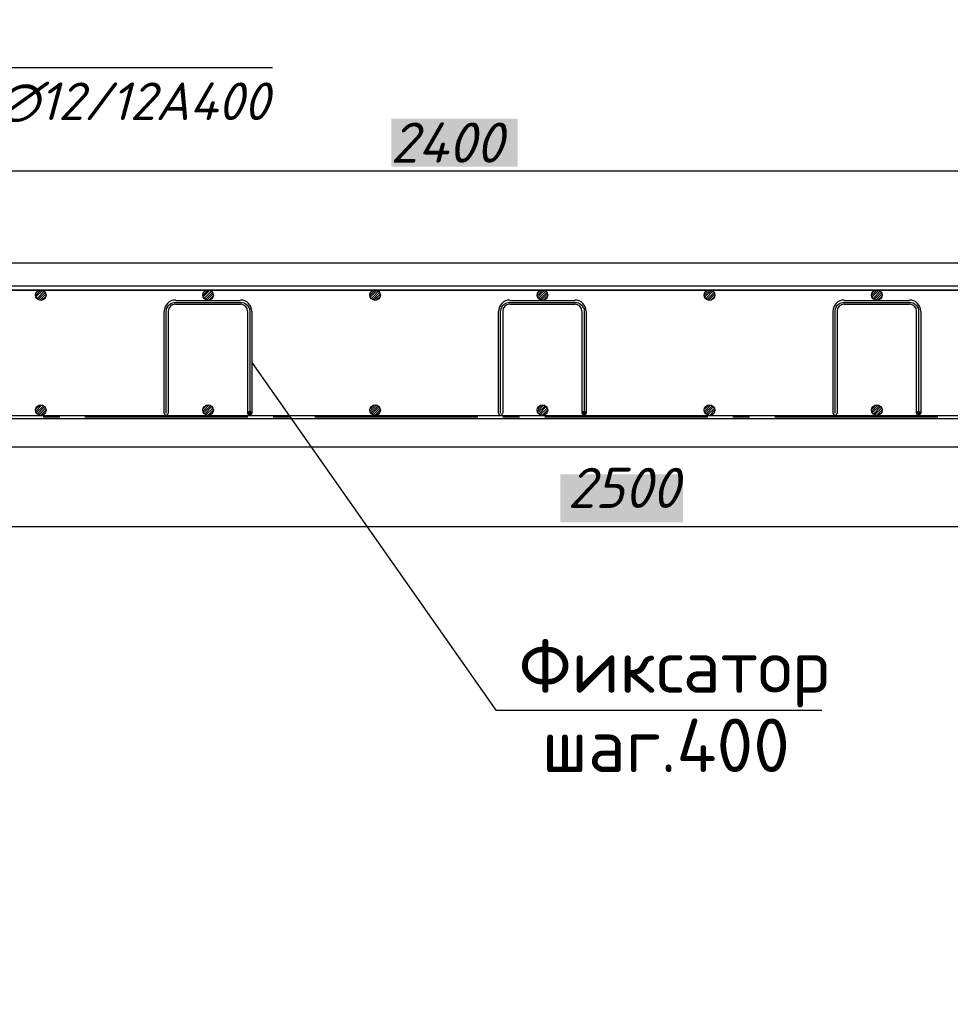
# Model space of a CAD drawing. Header units: millimetres. Extents: x 363306 to 7757304, y 1022887 to 1207196.
# Tile 659 of 1056: x 2265045 to 2270269, y 1065381 to 1070910. Entities that reach past the tile are written whole.
import ezdxf

# ---------------------------------------------------------------- set-up
doc = ezdxf.new("R2010")
doc.units = ezdxf.units.MM
for name, color, linetype in [('0 @ 100', 7, 'Continuous'), ('PDF3_0', 7, 'Continuous'), ('PDF3__Армирования', 1, 'Continuous'), ('PDF3_Text', 7, 'Continuous'), ('PDF4_Text', 7, 'Continuous')]:
    doc.layers.add(name, color=color, linetype=linetype)
doc.layers.add('PDF3__ось', color=7, linetype='Continuous', true_color=0x989898)
doc.styles.add('iso', font='isocpeur.TTF')
doc.styles.add('PDF ISOCPEUR', font='isocpeur.TTF')
doc.styles.add('PDF ISOCPEUR Italic', font='isocpeui.ttf')
doc.styles.add('ГОСТ 2.304', font='isocpeui.ttf')

msp = doc.modelspace()

# ---------------------------------------------------------------- linework, layer by layer
at = {"color": 0, "ltscale": 100}
for p, q in [((2266349.112, 1068985.681, 0), (2267718.747, 1067032.812, 0)), ((2267718.747, 1067032.812, 0), (2269548.642, 1067032.812, 0))]:
    msp.add_line(p, q, dxfattribs=at)
at = {"layer": 'PDF3_0', "lineweight": 25, "elevation": 0}
for points in [[(2263462.272, 1068901.879), (2264847.898, 1070641.496), (2264858.012, 1070641.496), (2266464.701, 1070641.496)], [(2273304.691, 1070059.216), (2261666.305, 1070059.216)], [(2275181.571, 1068062.413), (2261666.305, 1068062.413)]]:
    msp.add_lwpolyline(points, dxfattribs=at)
at = {"layer": 'PDF3_0', "lineweight": 30, "elevation": 0}
for points in [[(2274993.738, 1069543.399), (2260071.175, 1069543.399)], [(2274993.738, 1068510.321), (2261854.138, 1068510.321)]]:
    msp.add_lwpolyline(points, dxfattribs=at)
at = {"layer": 'PDF3_0', "color": 22, "lineweight": 20, "true_color": 0xb82d00, "elevation": 0}
for points in [[(2265135.426, 1069362.791), (2265164.323, 1069391.688)], [(2265136.871, 1069352.677), (2265174.437, 1069390.244)], [(2265142.65, 1069344.008), (2265183.106, 1069385.909)], [(2265148.429, 1069338.228), (2265188.886, 1069378.685)], [(2265158.544, 1069335.339), (2265193.22, 1069370.015)], [(2266074.588, 1069362.791), (2266103.485, 1069391.688)], [(2266076.033, 1069352.677), (2266113.599, 1069390.244)], [(2266080.367, 1069344.008), (2266122.268, 1069385.909)], [(2266087.592, 1069338.228), (2266128.048, 1069378.685)], [(2266096.261, 1069335.339), (2266130.938, 1069370.015)], [(2267012.305, 1069362.791), (2267041.202, 1069391.688)], [(2267015.195, 1069352.677), (2267052.761, 1069390.244)], [(2267019.529, 1069344.008), (2267059.986, 1069385.909)], [(2267026.754, 1069338.228), (2267065.765, 1069378.685)], [(2267035.423, 1069335.339), (2267070.1, 1069370.015)], [(2267951.467, 1069362.791), (2267980.364, 1069391.688)], [(2267952.912, 1069352.677), (2267990.479, 1069390.244)], [(2267957.247, 1069344.008), (2267999.148, 1069385.909)], [(2267964.471, 1069338.228), (2268004.927, 1069378.685)], [(2267973.14, 1069335.339), (2268007.817, 1069370.015)], [(2268889.184, 1069362.791), (2268919.527, 1069391.688)], [(2268892.074, 1069352.677), (2268929.641, 1069390.244)], [(2268896.409, 1069344.008), (2268936.865, 1069385.909)], [(2268903.633, 1069338.228), (2268942.644, 1069378.685)], [(2268912.302, 1069335.339), (2268946.979, 1069370.015)], [(2269828.347, 1069362.791), (2269857.244, 1069391.688)], [(2269829.791, 1069352.677), (2269867.358, 1069390.244)], [(2269835.571, 1069344.008), (2269876.027, 1069385.909)], [(2269841.35, 1069338.228), (2269881.807, 1069378.685)], [(2269851.464, 1069335.339), (2269886.141, 1069370.015)], [(2265170.102, 1069335.339), (2265193.22, 1069357.012)], [(2266109.265, 1069335.339), (2266130.938, 1069357.012)], [(2267046.982, 1069335.339), (2267070.1, 1069357.012)], [(2267986.144, 1069335.339), (2268007.817, 1069357.012)], [(2268925.306, 1069335.339), (2268946.979, 1069357.012)], [(2269863.023, 1069335.339), (2269886.141, 1069357.012)], [(2265135.426, 1068712.602), (2265168.658, 1068745.834)], [(2265136.871, 1068725.606), (2265155.654, 1068744.389)], [(2265138.315, 1068702.488), (2265178.772, 1068741.499)], [(2265144.095, 1068695.264), (2265185.996, 1068737.165)], [(2265152.764, 1068690.929), (2265190.331, 1068728.495)], [(2265161.433, 1068688.039), (2265193.22, 1068719.826)], [(2265178.772, 1068690.929), (2265190.331, 1068702.488)], [(2266074.588, 1068712.602), (2266107.82, 1068745.834)], [(2266076.033, 1068725.606), (2266093.371, 1068744.389)], [(2266077.478, 1068702.488), (2266116.489, 1068741.499)], [(2266083.257, 1068695.264), (2266123.713, 1068737.165)], [(2266090.481, 1068690.929), (2266129.493, 1068728.495)], [(2266100.595, 1068688.039), (2266132.382, 1068719.826)], [(2266116.489, 1068690.929), (2266128.048, 1068702.488)], [(2267012.305, 1068712.602), (2267045.537, 1068745.834)], [(2267013.75, 1068725.606), (2267032.533, 1068744.389)], [(2267016.64, 1068702.488), (2267055.651, 1068741.499)], [(2267020.974, 1068695.264), (2267062.875, 1068737.165)], [(2267029.643, 1068690.929), (2267067.21, 1068728.495)], [(2267039.757, 1068688.039), (2267070.1, 1068719.826)], [(2267055.651, 1068690.929), (2267067.21, 1068702.488)], [(2267951.467, 1068712.602), (2267984.699, 1068745.834)], [(2267952.912, 1068725.606), (2267971.695, 1068744.389)], [(2267954.357, 1068702.488), (2267994.813, 1068741.499)], [(2267960.136, 1068695.264), (2268000.593, 1068737.165)], [(2267967.361, 1068690.929), (2268006.372, 1068728.495)], [(2267977.475, 1068688.039), (2268009.262, 1068719.826)], [(2267993.368, 1068690.929), (2268004.927, 1068702.488)], [(2268890.629, 1068712.602), (2268923.861, 1068745.834)], [(2268890.629, 1068725.606), (2268909.413, 1068744.389)], [(2268893.519, 1068702.488), (2268932.53, 1068741.499)], [(2268899.298, 1068695.264), (2268939.755, 1068737.165)], [(2268906.523, 1068690.929), (2268945.534, 1068728.495)], [(2268916.637, 1068688.039), (2268946.979, 1068719.826)], [(2268932.53, 1068690.929), (2268944.089, 1068702.488)], [(2269828.347, 1068712.602), (2269861.578, 1068745.834)], [(2269829.791, 1068725.606), (2269848.575, 1068744.389)], [(2269831.236, 1068702.488), (2269871.692, 1068741.499)], [(2269837.016, 1068695.264), (2269878.917, 1068737.165)], [(2269844.24, 1068690.929), (2269883.251, 1068728.495)], [(2269854.354, 1068688.039), (2269886.141, 1068719.826)], [(2269871.692, 1068690.929), (2269883.251, 1068702.488)]]:
    msp.add_lwpolyline(points, dxfattribs=at)
at = {"layer": 'PDF3_0', "color": 5, "lineweight": 25, "elevation": 0}
for points in [[(2266341.888, 1068689.484), (2266327.439, 1068703.933)], [(2266346.222, 1068690.929), (2266328.884, 1068708.267)], [(2266347.667, 1068695.264), (2266333.219, 1068709.712)], [(2266349.112, 1068701.043), (2266338.998, 1068711.157)], [(2268218.767, 1068689.484), (2268204.319, 1068703.933)], [(2268223.102, 1068690.929), (2268207.208, 1068708.267)], [(2268225.991, 1068695.264), (2268210.098, 1068709.712)], [(2268225.991, 1068701.043), (2268215.877, 1068711.157)], [(2270095.647, 1068689.484), (2270081.198, 1068703.933)], [(2270099.981, 1068690.929), (2270084.088, 1068708.267)], [(2270102.871, 1068695.264), (2270088.422, 1068709.712)], [(2270102.871, 1068701.043), (2270092.757, 1068711.157)], [(2266336.108, 1068688.039), (2266325.994, 1068698.153)], [(2268214.433, 1068688.039), (2268202.874, 1068698.153)], [(2270091.312, 1068688.039), (2270079.753, 1068698.153)]]:
    msp.add_lwpolyline(points, dxfattribs=at)
at = {"layer": 'PDF3_0', "color": 7, "true_color": 0xffffff, "transparency": 33554559}
for points in [[(2267130.784, 1070353.968, 0), (2267130.784, 1070083.779, 0), (2267840.213, 1070353.968, 0)], [(2267130.784, 1070083.779, 0), (2267840.213, 1070353.968, 0), (2267840.213, 1070083.779, 0)], [(2268080.06, 1068357.165, 0), (2268080.06, 1068086.976, 0), (2268767.816, 1068357.165, 0)], [(2268080.06, 1068086.976, 0), (2268767.816, 1068357.165, 0), (2268767.816, 1068086.976, 0)]]:
    msp.add_solid(points, dxfattribs=at)
at = {"layer": 'PDF3__Армирования', "lineweight": 30, "elevation": 0}
for points in [[(2274849.252, 1069391.688), (2262218.244, 1069391.688), (2274966.286, 1069391.688), (2274966.286, 1069413.361), (2262222.578, 1069413.361)], [(2262131.552, 1068688.039), (2274961.951, 1068688.039), (2274961.951, 1068667.811), (2261936.495, 1068667.811)]]:
    msp.add_lwpolyline(points, dxfattribs=at)
at = {"layer": 'PDF3__Армирования', "color": 172, "lineweight": 30, "true_color": 0x0000dd, "elevation": 0}
for points in [[(2265919.987, 1069333.894), (2266285.538, 1069333.894)], [(2266285.538, 1069310.776), (2265919.987, 1069310.776)], [(2267796.867, 1069333.894), (2268162.417, 1069333.894)], [(2268162.417, 1069310.776), (2267796.867, 1069310.776)], [(2269673.746, 1069333.894), (2270040.742, 1069333.894)], [(2270040.742, 1069310.776), (2269673.746, 1069310.776)], [(2265856.413, 1068699.598), (2265856.413, 1069271.765)], [(2265879.531, 1069271.765), (2265879.531, 1068699.598)], [(2266325.994, 1068699.598), (2266325.994, 1069271.765)], [(2266349.112, 1069271.765), (2266349.112, 1068699.598)], [(2267733.293, 1068699.598), (2267733.293, 1069271.765)], [(2267756.41, 1069271.765), (2267756.41, 1068699.598)], [(2268202.874, 1068699.598), (2268202.874, 1069271.765)], [(2268225.991, 1069271.765), (2268225.991, 1068699.598)], [(2269611.617, 1068699.598), (2269611.617, 1069271.765)], [(2269634.735, 1069271.765), (2269634.735, 1068699.598)], [(2270079.753, 1068699.598), (2270079.753, 1069271.765)], [(2270102.871, 1069271.765), (2270102.871, 1068699.598)]]:
    msp.add_lwpolyline(points, dxfattribs=at)
at = {"layer": 'PDF3__Армирования', "lineweight": 30}
for centre in [(2265163.601, 1069363.514, 0), (2265163.601, 1069363.514, 0), (2266102.763, 1069363.514, 0), (2266102.763, 1069363.514, 0), (2267040.48, 1069363.514, 0), (2267040.48, 1069363.514, 0), (2267979.642, 1069363.514, 0), (2267979.642, 1069363.514, 0), (2268917.36, 1069363.514, 0), (2268917.36, 1069363.514, 0), (2269856.522, 1069363.514, 0), (2269856.522, 1069363.514, 0), (2265163.601, 1068717.659, 0), (2265163.601, 1068717.659, 0), (2266102.763, 1068717.659, 0), (2266102.763, 1068717.659, 0), (2267040.48, 1068717.659, 0), (2267040.48, 1068717.659, 0), (2267979.642, 1068717.659, 0), (2267979.642, 1068717.659, 0), (2268917.36, 1068717.659, 0), (2268917.36, 1068717.659, 0), (2269856.522, 1068717.659, 0), (2269856.522, 1068717.659, 0)]:
    msp.add_circle(centre, 29.619, dxfattribs=at)
at = {"layer": 'PDF3__Армирования', "color": 172, "lineweight": 30, "true_color": 0x0000dd}
for centre in [(2266336.831, 1068700.321, 0), (2268213.71, 1068700.321, 0), (2270090.589, 1068700.321, 0)]:
    msp.add_circle(centre, 10.836, dxfattribs=at)
for centre, radius, start, end in [((2265919.265, 1069272.487, 0), 62.852, 89.999994, 180.000006), ((2265919.265, 1069272.487, 0), 39.734, 90.000002, 179.999998), ((2266284.816, 1069272.487, 0), 62.852, 359.999994, 90.000006), ((2266284.816, 1069272.487, 0), 39.734, 0.000002, 89.999998), ((2267796.144, 1069272.487, 0), 62.852, 89.999994, 180.000006), ((2267796.144, 1069272.487, 0), 39.734, 90.000002, 179.999998), ((2268161.695, 1069272.487, 0), 62.852, 359.999994, 90.000006), ((2268161.695, 1069272.487, 0), 39.734, 0.000002, 89.999998), ((2269673.024, 1069272.487, 0), 62.852, 89.999994, 180.000006), ((2269673.024, 1069272.487, 0), 39.734, 90.000002, 179.999998), ((2270040.019, 1069272.487, 0), 62.852, 359.999994, 90.000006), ((2270040.019, 1069272.487, 0), 39.734, 0.000002, 89.999998), ((2265867.25, 1068700.321, 0), 10.836, 179.98352, 0.000049), ((2267744.129, 1068700.321, 0), 10.836, 179.98352, 0.000049), ((2269622.453, 1068700.321, 0), 10.836, 179.98352, 0.000049)]:
    msp.add_arc(centre, radius, start, end, dxfattribs=at)
at = {"layer": 'PDF3__ось', "lineweight": 25, "elevation": 0}
for points in [[(2265867.972, 1068699.598), (2265867.972, 1069271.765), (2265869.417, 1069280.434), (2265870.862, 1069289.103), (2265875.196, 1069296.327), (2265880.976, 1069304.997), (2265886.755, 1069310.776), (2265893.98, 1069316.555), (2265902.649, 1069319.445), (2265911.318, 1069322.335), (2265919.987, 1069322.335), (2266285.538, 1069322.335), (2266294.207, 1069322.335), (2266302.876, 1069319.445), (2266311.546, 1069316.555), (2266318.77, 1069310.776), (2266325.994, 1069304.997), (2266330.329, 1069296.327), (2266334.663, 1069289.103), (2266336.108, 1069280.434), (2266337.553, 1069271.765), (2266337.553, 1068699.598)], [(2267744.852, 1068699.598), (2267744.852, 1069271.765), (2267746.296, 1069280.434), (2267749.186, 1069289.103), (2267752.076, 1069296.327), (2267757.855, 1069304.997), (2267763.635, 1069310.776), (2267770.859, 1069316.555), (2267779.528, 1069319.445), (2267788.197, 1069322.335), (2267796.867, 1069322.335), (2268162.417, 1069322.335), (2268172.531, 1069322.335), (2268181.201, 1069319.445), (2268188.425, 1069316.555), (2268195.649, 1069310.776), (2268202.874, 1069304.997), (2268207.208, 1069296.327), (2268211.543, 1069289.103), (2268214.433, 1069280.434), (2268214.433, 1069271.765), (2268214.433, 1068699.598)], [(2269623.176, 1068699.598), (2269623.176, 1069271.765), (2269623.176, 1069280.434), (2269626.065, 1069289.103), (2269628.955, 1069296.327), (2269634.735, 1069304.997), (2269640.514, 1069310.776), (2269647.738, 1069316.555), (2269656.408, 1069319.445), (2269665.077, 1069322.335), (2269673.746, 1069322.335), (2270040.742, 1069322.335), (2270049.411, 1069322.335), (2270058.08, 1069319.445), (2270065.304, 1069316.555), (2270073.974, 1069310.776), (2270079.753, 1069304.997), (2270085.532, 1069296.327), (2270088.422, 1069289.103), (2270091.312, 1069280.434), (2270091.312, 1069271.765), (2270091.312, 1068699.598)], [(2265271.243, 1068677.925), (2265177.327, 1068677.925)], [(2266325.994, 1068677.925), (2265411.395, 1068677.925)], [(2266561.507, 1068677.925), (2266467.591, 1068677.925)], [(2267617.703, 1068677.925), (2266701.659, 1068677.925)], [(2267851.771, 1068677.925), (2267757.855, 1068677.925)], [(2268907.968, 1068677.925), (2267993.368, 1068677.925)], [(2269142.036, 1068677.925), (2269048.12, 1068677.925)], [(2270198.232, 1068677.925), (2269283.633, 1068677.925)]]:
    msp.add_lwpolyline(points, dxfattribs=at)

# ---------------------------------------------------------------- texts
at = {"color": 0, "lineweight": -2, "ltscale": 5, "insert": (1348958.4, 1070865.149), "char_height": 300, "width": 17773.54363, "attachment_point": 1, "style": 'iso'}
msp.add_mtext('\\pi7162.827;{\\fISOCPEUR|b0|i1|c204|p34;Примечание:\\P\\pi0;1. \\C256;Данный лист читать совместно с листами\\C0; КP- \\P2. Горизонтальные сетки СГ-1, СГ-2, СГ-3  устраиваются по длине в стенах и в перегородках, через каждый 600 мм расстояние по высоте.\\P\\C256;3. Стены  выполнить из газоблока изготавливается автоклавным методом D600/\\PКладку выполнить с применением однорядной перевязки\\P5.Контроль качества материалов и работ выполнять согласно указаниям \\PКМК 2.01.03-19, КМК 3.03.01-98 и ППР.\\P6. Все внутренние дверные отверстие монтажировать на отм. +2,100.\\P7. Прочность клеевого состава или раствора должна обеспечить величину нормального сцепления не менее 1,2 кгс/см².}', dxfattribs=at)
at = {"layer": '0 @ 100', "color": 7, "insert": (761996.908, 1075986.433), "char_height": 318.940213, "width": 19697.5359, "attachment_point": 4, "style": 'ГОСТ 2.304'}
msp.add_mtext('\\pi5457.36288;{\\fISOCPEUR|b1|i1|c204|p34;Характеристика участка строительства:\\P\\pi0;\\P}Расчетная зимняя температура воздух 15 °С.\\PСкоростной напор ветра   - 38кг/м2.\\PВес снегового покрова    - 50кг/м2.\\PКлассификация зданий по функциональной пожарной опасности - Ф 4.1 \\PКоэффициент надежности по назначению - 0.95\\P\\P^IПроектом разработано подъёмник для мало мобильных граждан населения грузоподъемностью 250 кг. скоростью 0,25 см/с. Двери шахт подъёмника противопожарные с пределом огнестойкости El 30. Подъёмники оборудованы кабинами габаритами 1500х1500 мм, ширина дверей кабины обеспечивает проезд инвалидной коляски. Для экстренных случаев подъёмник оснащен дополнительным аккумулятором и механическим спуском для безопасного спуска пассажира в нулевую отметку. Так же в дверях подъёмника установлены замки датчики которые открываются с ключевыми картами, чтобы открыть двери подъёмника.\\P^IС внешней и внутренней стороны наружных стен предусмотрено обшивка из аквапанелей толщиной 12,5мм с утеплением из минераловатной ваты на кварцевой основе, А =0,040 Вт/мС, толщиной 100мм. (по теплотехническому расчету). Наружная отделка из органическое стекло.\\P^IПодрядчик обязан предоставить заказчику сертификаты соответствия и пожарной безопасности на фасадную систему и все применяемые в данной системе материалы и изделия.\\PКонструкции, изделия и материалы применены по действующим стандартам, ТУ, сертификатам. На путях эвакуации используются отделочные материалы, соответствующие требованиям п. 5.25 ШНК 2.01.02-04.\\PОтделка стен с внутренней стороны окраска водоэмульсионными красками светлых тонов. Во внутренней и наружной отделке использованы современные отделочные материалы используемые на территории Республики Узбекистан.\\P^IКрыша - скатная из металлических профилированных листов с полимерными покрытиями с обеих сторон толщ.0,55мм по металлическим конструкциям.\\P^IПо периметру наружных стен устраивается бетонная отмостка. Бетон кл.В 7,5 шириной 1000 мм, толщиной 50 мм по гравийному основанию толщиной 100 мм -150 мм.\\P^IВсе строительно-монтажные работы вести согласно указаний соответствующих строительных норм и проекта производства работ (П.П.Р.) на основании ШНК 3.01.01 - 03 и КМК 3.01.02 - 00.', dxfattribs=at)
at = {"layer": 'PDF3_Text', "attachment_point": 7, "style": 'PDF ISOCPEUR Italic'}
for s, insert, char_height in [('∅12/12А400', (2264898.468, 1070332.295, 0), 211.1794), ('2400', (2267126.449, 1070106.896, 0), 225.2579), ('2500', (2268120.49, 1068168.561, 0), 225.2579)]:
    msp.add_mtext(s, dxfattribs=dict(at, insert=insert, char_height=char_height))
at = {"layer": 'PDF4_Text', "char_height": 299.9997, "attachment_point": 7, "style": 'PDF ISOCPEUR'}
for s, insert in [('Фиксатор', (2267847.108, 1067049.066, 0)), ('шаг.400', (2267975.88, 1066685.689, 0))]:
    msp.add_mtext(s, dxfattribs=dict(at, insert=insert))

doc.saveas('drawing.dxf')
